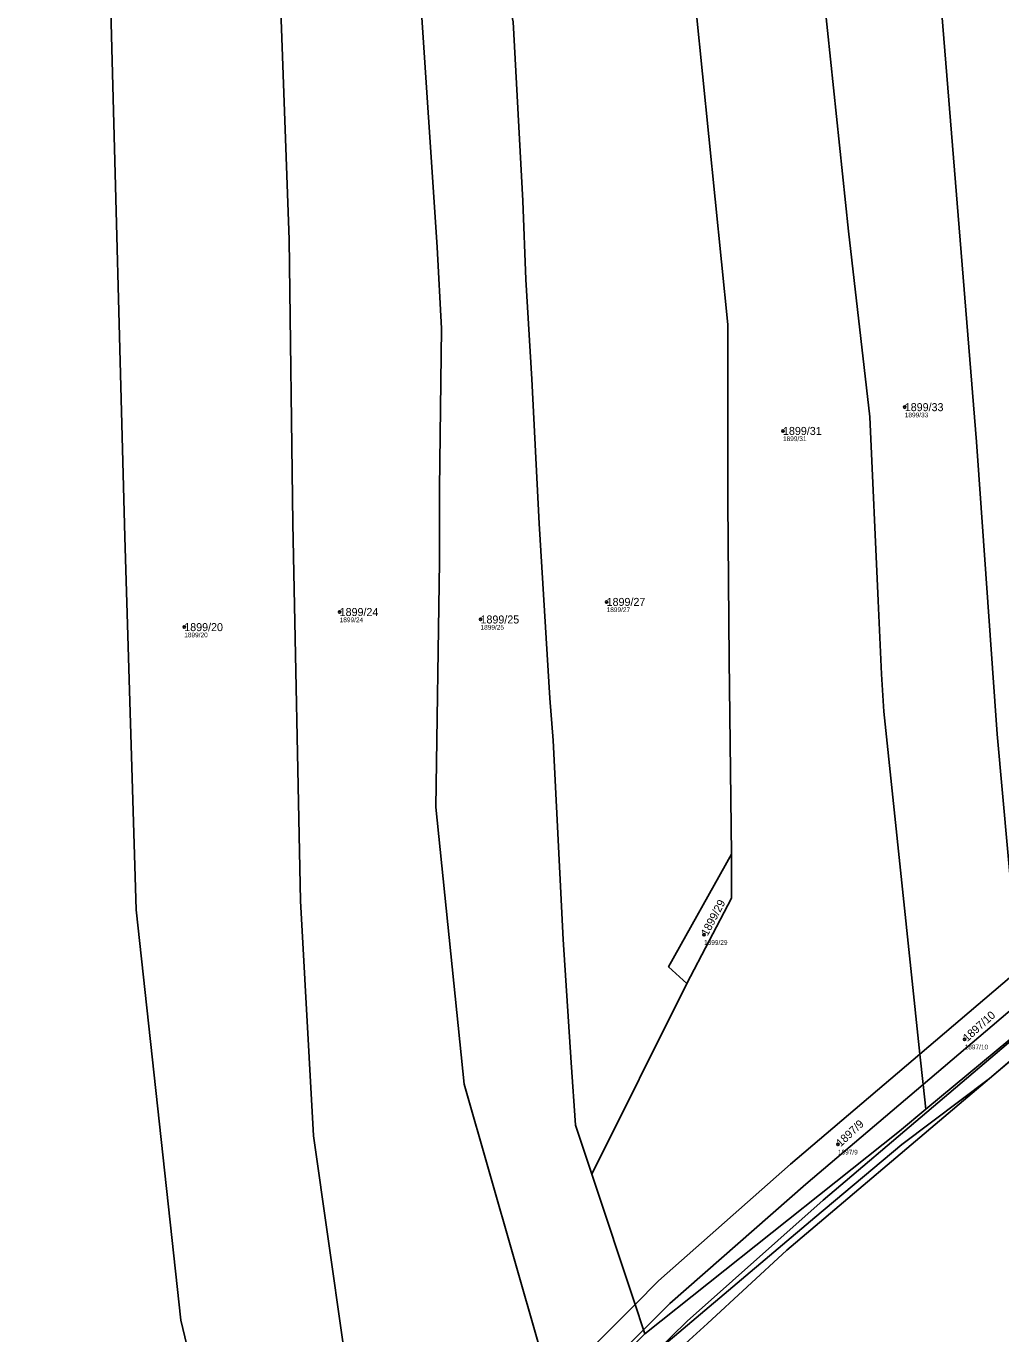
# Model space of a CAD drawing. Extents: x -762274 to -759271, y -1061928 to -1059060.
# Drawn here: x -760805 to -760598, y -1061777.5 to -1061499.8 of the extents above; entities that cross this region are included whole.
import ezdxf

# ---------------------------------------------------------------- set-up
doc = ezdxf.new("R2010")
doc.units = 0
for name, color, linetype in [('Definiční body', 7, 'Continuous'), ('Hranice parcel', 7, 'Continuous'), ('Parcelní čísla', 7, 'Continuous'), ('Polygon ku', 7, 'Continuous'), ('Polygon parcely', 7, 'Continuous'), ('Vnitřní kresba', 7, 'Continuous')]:
    doc.layers.add(name, color=color, linetype=linetype)

msp = doc.modelspace()

# ---------------------------------------------------------------- linework, layer by layer
at = {"layer": 'Definiční body'}
for centre in [(-760618.41, -1061580.75), (-760644.27, -1061585.8), (-760681.72, -1061622.11), (-760738.41, -1061624.26), (-760771.41, -1061627.46), (-760708.5, -1061625.84), (-760661.04, -1061692.78), (-760605.7, -1061714.97), (-760632.61, -1061737.3)]:
    msp.add_circle(centre, 0.25, dxfattribs=at)
at = {"layer": 'Hranice parcel'}
for p, q in [((-760594.29, -1061700.29), (-760615.2, -1061718.12)), ((-760684.86, -1061743.62), (-760664.71, -1061703.17)), ((-760600.43, -1061723.29), (-760583.12, -1061708.62)), ((-760593.18, -1061712.6), (-760613.97, -1061729.85)), ((-760605.04, -1061727.2), (-760600.43, -1061723.29)), ((-760643.45, -1061759.76), (-760605.04, -1061727.2)), ((-760675.66, -1061771.3), (-760684.86, -1061743.62)), ((-760660.33, -1061775.32), (-760643.45, -1061759.76))]:
    msp.add_line(p, q, dxfattribs=at)
for points in [[(-760748.91, -1061863.72), (-760763.1, -1061812.41), (-760772.12, -1061774.65), (-760781.62, -1061687.48), (-760784, -1061608.29), (-760787.04, -1061493.82), (-760786.7, -1061485.86), (-760791.56, -1061354.12), (-760793.94, -1061307.96), (-760794.95, -1061279.49), (-760797.44, -1061236.66), (-760798.41, -1061227.73)], [(-760594.29, -1061700.29), (-760598.79, -1061650.23), (-760603.19, -1061588.11), (-760613.17, -1061464.78), (-760616.65, -1061425.2), (-760617.54, -1061411.94)], [(-760615.2, -1061718.12), (-760622.86, -1061645.39), (-760623.36, -1061637.46), (-760624.03, -1061621.88), (-760625.85, -1061582.8), (-760630.34, -1061543.38), (-760635.49, -1061494.7), (-760637.93, -1061470.74), (-760641.49, -1061440.18)], [(-760725.95, -1061831.73), (-760728.14, -1061824.55), (-760734.54, -1061801.6), (-760743.97, -1061735.52), (-760746.74, -1061685.6), (-760748.38, -1061605.43), (-760749.13, -1061545.15), (-760750.89, -1061496.53), (-760753.91, -1061464.87)], [(-760655.21, -1061675.69), (-760655.72, -1061634.42), (-760655.95, -1061600.86), (-760655.96, -1061563.18), (-760664.06, -1061483.26)], [(-760693.36, -1061789.22), (-760696.05, -1061780.19), (-760711.97, -1061724.54), (-760717.99, -1061665.68), (-760717.19, -1061613.58), (-760717.24, -1061598.07), (-760716.82, -1061564.06), (-760717.74, -1061546.77), (-760721.41, -1061491.53)], [(-760684.86, -1061743.62), (-760688.32, -1061733.21), (-760689.24, -1061719.93), (-760690.97, -1061693.77), (-760693.04, -1061651.55), (-760693.79, -1061642.57), (-760696.03, -1061605.48), (-760697.57, -1061574.79), (-760698.91, -1061553.61), (-760699.49, -1061536.96), (-760701.54, -1061498.95), (-760703.63, -1061489.53)], [(-760664.71, -1061703.17), (-760668.58, -1061699.63), (-760655.21, -1061675.69)], [(-760664.71, -1061703.17), (-760655.21, -1061684.99), (-760655.21, -1061675.69)], [(-760615.2, -1061718.12), (-760642.67, -1061741.52), (-760670.71, -1061766.31), (-760675.66, -1061771.3)], [(-760613.97, -1061729.85), (-760614.52, -1061724.63), (-760615.2, -1061718.12)], [(-760782.18, -1061922.59), (-760772.16, -1061901.94), (-760760.66, -1061883.18), (-760743.16, -1061862.71), (-760727.03, -1061844.18), (-760711.22, -1061825.55), (-760695.09, -1061806.02), (-760679.68, -1061788.5), (-760671.44, -1061781.53), (-760637.52, -1061752.85), (-760619.05, -1061737.32), (-760600.43, -1061723.29)], [(-760613.97, -1061729.85), (-760619.5, -1061734.54), (-760673.58, -1061777.53)], [(-760675.66, -1061771.3), (-760693.11, -1061788.9), (-760693.36, -1061789.22)], [(-760673.58, -1061777.53), (-760673.87, -1061776.67), (-760675.66, -1061771.3)], [(-760673.58, -1061777.53), (-760679.62, -1061783.62), (-760691.5, -1061795.48)], [(-760677.93, -1061792.57), (-760665.72, -1061780.29), (-760660.33, -1061775.32)]]:
    msp.add_lwpolyline(points, dxfattribs=at)
at = {"layer": 'Polygon ku'}
msp.add_lwpolyline([(-760665.72, -1061780.29), (-760660.33, -1061775.32), (-760643.45, -1061759.76), (-760605.04, -1061727.2), (-760600.43, -1061723.29), (-760583.12, -1061708.62), (-760557.23, -1061690.78), (-760552.06, -1061687.22), (-760540.91, -1061676.32), (-760528.61, -1061664.29), (-760520.6, -1061656.45), (-760502.16, -1061638.41), (-760493.9, -1061625.91), (-760465.49, -1061582.93), (-760454.9, -1061566.9), (-760450.72, -1061560.62), (-760447.27, -1061555.43), (-760447.29, -1061553.38), (-760447.51, -1061535.54), (-760439.77, -1061321.53)], dxfattribs=at)
at = {"layer": 'Polygon parcely'}
for points in [[(-760572.87, -1061684.76), (-760577.31, -1061631.45), (-760582.37, -1061571.15), (-760582.72, -1061562.71), (-760585.85, -1061527.89), (-760588.12, -1061497.21), (-760591.18, -1061465.13), (-760594.25, -1061428.81), (-760596.74, -1061388.6), (-760617.54, -1061411.94), (-760616.65, -1061425.2), (-760613.17, -1061464.78), (-760603.19, -1061588.11), (-760598.79, -1061650.23), (-760594.29, -1061700.29), (-760591.63, -1061698.03)], [(-760617.54, -1061411.94), (-760625.63, -1061421.81), (-760641.49, -1061440.18), (-760637.93, -1061470.74), (-760635.49, -1061494.7), (-760630.34, -1061543.38), (-760625.85, -1061582.8), (-760624.03, -1061621.88), (-760623.36, -1061637.46), (-760622.86, -1061645.39), (-760615.2, -1061718.12), (-760594.29, -1061700.29), (-760598.79, -1061650.23), (-760603.19, -1061588.11), (-760613.17, -1061464.78), (-760616.65, -1061425.2)], [(-760615.2, -1061718.12), (-760622.86, -1061645.39), (-760623.36, -1061637.46), (-760624.03, -1061621.88), (-760625.85, -1061582.8), (-760630.34, -1061543.38), (-760635.49, -1061494.7), (-760637.93, -1061470.74), (-760641.49, -1061440.18), (-760664.06, -1061483.26), (-760655.96, -1061563.18), (-760655.95, -1061600.86), (-760655.72, -1061634.42), (-760655.21, -1061675.69), (-760655.21, -1061684.99), (-760664.71, -1061703.17), (-760684.86, -1061743.62), (-760675.66, -1061771.3), (-760670.71, -1061766.31), (-760642.67, -1061741.52)], [(-760696.05, -1061780.19), (-760711.97, -1061724.54), (-760717.99, -1061665.68), (-760717.19, -1061613.58), (-760717.24, -1061598.07), (-760716.82, -1061564.06), (-760717.74, -1061546.77), (-760721.41, -1061491.53), (-760725.42, -1061461.51), (-760753.91, -1061464.87), (-760750.89, -1061496.53), (-760749.13, -1061545.15), (-760748.38, -1061605.43), (-760746.74, -1061685.6), (-760743.97, -1061735.52), (-760734.54, -1061801.6), (-760728.14, -1061824.55), (-760725.95, -1061831.73), (-760715.33, -1061816.93), (-760693.36, -1061789.22)], [(-760655.96, -1061563.18), (-760664.06, -1061483.26), (-760664.08, -1061483.02), (-760664.14, -1061480.35), (-760704.05, -1061486.61), (-760703.63, -1061489.53), (-760701.54, -1061498.95), (-760699.49, -1061536.96), (-760698.91, -1061553.61), (-760697.57, -1061574.79), (-760696.03, -1061605.48), (-760693.79, -1061642.57), (-760693.04, -1061651.55), (-760690.97, -1061693.77), (-760689.24, -1061719.93), (-760688.32, -1061733.21), (-760684.86, -1061743.62), (-760664.71, -1061703.17), (-760668.58, -1061699.63), (-760655.21, -1061675.69), (-760655.72, -1061634.42), (-760655.95, -1061600.86)], [(-760699.49, -1061536.96), (-760701.54, -1061498.95), (-760703.63, -1061489.53), (-760721.41, -1061491.53), (-760717.74, -1061546.77), (-760716.82, -1061564.06), (-760717.24, -1061598.07), (-760717.19, -1061613.58), (-760717.99, -1061665.68), (-760711.97, -1061724.54), (-760696.05, -1061780.19), (-760693.36, -1061789.22), (-760693.11, -1061788.9), (-760675.66, -1061771.3), (-760684.86, -1061743.62), (-760688.32, -1061733.21), (-760689.24, -1061719.93), (-760690.97, -1061693.77), (-760693.04, -1061651.55), (-760693.79, -1061642.57), (-760696.03, -1061605.48), (-760697.57, -1061574.79), (-760698.91, -1061553.61)], [(-760664.71, -1061703.17), (-760655.21, -1061684.99), (-760655.21, -1061675.69), (-760668.58, -1061699.63)], [(-760593.69, -1061706.93), (-760594.29, -1061700.29), (-760615.2, -1061718.12), (-760614.52, -1061724.63), (-760613.97, -1061729.85), (-760593.18, -1061712.6)], [(-760670.71, -1061766.31), (-760675.66, -1061771.3), (-760673.87, -1061776.67), (-760673.58, -1061777.53), (-760619.5, -1061734.54), (-760613.97, -1061729.85), (-760614.52, -1061724.63), (-760615.2, -1061718.12), (-760642.67, -1061741.52)], [(-760779.72, -1061927.89), (-760777.04, -1061924.9), (-760730.48, -1061860.52), (-760704.64, -1061824.79), (-760701.9, -1061821.27), (-760685.51, -1061800.2), (-760677.93, -1061792.57), (-760665.72, -1061780.29), (-760660.33, -1061775.32), (-760643.45, -1061759.76), (-760605.04, -1061727.2), (-760600.43, -1061723.29), (-760619.05, -1061737.32), (-760637.52, -1061752.85), (-760671.44, -1061781.53), (-760679.68, -1061788.5), (-760695.09, -1061806.02), (-760711.22, -1061825.55), (-760727.03, -1061844.18), (-760743.16, -1061862.71), (-760760.66, -1061883.18), (-760772.16, -1061901.94), (-760782.18, -1061922.59), (-760781.96, -1061923.07)], [(-760675.66, -1061771.3), (-760693.11, -1061788.9), (-760693.36, -1061789.22), (-760691.65, -1061794.98), (-760691.5, -1061795.48), (-760679.62, -1061783.62), (-760673.58, -1061777.53), (-760673.87, -1061776.67)]]:
    msp.add_lwpolyline(points, close=True, dxfattribs=at)
for points in [[(-760860.18, -1061493.61), (-760859.73, -1061534.97), (-760859.16, -1061573.87), (-760861.77, -1061606.51), (-760866.09, -1061673.58), (-760866.54, -1061687.89), (-760861.66, -1061750.1), (-760856.1, -1061806.85), (-760846.72, -1061890.13), (-760813.92, -1061895.43), (-760802.95, -1061897.88), (-760789.6, -1061901.36), (-760784.25, -1061911.71), (-760780.09, -1061906.26), (-760774.77, -1061894.9), (-760773.14, -1061892.32), (-760763.58, -1061878.57), (-760757.67, -1061871.35), (-760748.91, -1061863.72), (-760763.1, -1061812.41), (-760772.12, -1061774.65), (-760781.62, -1061687.48), (-760784, -1061608.29), (-760787.04, -1061493.82)], [(-760787.04, -1061493.82), (-760784, -1061608.29), (-760781.62, -1061687.48), (-760772.12, -1061774.65), (-760763.1, -1061812.41), (-760748.91, -1061863.72), (-760725.95, -1061831.73), (-760728.14, -1061824.55), (-760734.54, -1061801.6), (-760743.97, -1061735.52), (-760746.74, -1061685.6), (-760748.38, -1061605.43), (-760749.13, -1061545.15), (-760750.89, -1061496.53)], [(-760671.44, -1061781.53), (-760637.52, -1061752.85), (-760619.05, -1061737.32), (-760600.43, -1061723.29), (-760583.12, -1061708.62), (-760557.23, -1061690.78), (-760552.06, -1061687.22), (-760540.91, -1061676.32), (-760528.61, -1061664.29), (-760524.65, -1061659.08), (-760518.11, -1061650.47), (-760534.97, -1061664.78), (-760540.12, -1061669.11), (-760552.38, -1061679.43), (-760571.77, -1061695.27), (-760593.18, -1061712.6), (-760613.97, -1061729.85), (-760619.5, -1061734.54), (-760673.58, -1061777.53), (-760679.62, -1061783.62)]]:
    msp.add_lwpolyline(points, dxfattribs=at)
at = {"layer": 'Vnitřní kresba'}
for p, q in [((-760584.74, -1061705.83), (-760635.75, -1061749.16)), ((-760614.52, -1061724.63), (-760593.69, -1061706.93)), ((-760639.41, -1061745.79), (-760614.52, -1061724.63)), ((-760668.31, -1061771.13), (-760639.41, -1061745.79)), ((-760635.75, -1061749.16), (-760664.63, -1061774.82)), ((-760673.87, -1061776.67), (-760668.31, -1061771.13)), ((-760664.63, -1061774.82), (-760671.44, -1061781.53)), ((-760689.18, -1061791.94), (-760673.87, -1061776.67))]:
    msp.add_line(p, q, dxfattribs=at)

# ---------------------------------------------------------------- texts
at = {"layer": 'Definiční body'}
for s, p in [('1899/33', (-760618.41, -1061582.91)), ('1899/31', (-760644.27, -1061587.96)), ('1899/27', (-760681.72, -1061624.27)), ('1899/24', (-760738.41, -1061626.42)), ('1899/25', (-760708.5, -1061628)), ('1899/20', (-760771.41, -1061629.62)), ('1899/29', (-760661.04, -1061694.94)), ('1897/10', (-760605.7, -1061717.13)), ('1897/9', (-760632.61, -1061739.46))]:
    msp.add_text(s, height=1, dxfattribs=at).set_placement(p)
at = {"layer": 'Parcelní čísla'}
for s, p in [('1899/33', (-760618.41, -1061581.6)), ('1899/31', (-760644.27, -1061586.65)), ('1899/27', (-760681.72, -1061622.96)), ('1899/24', (-760738.41, -1061625.11)), ('1899/25', (-760708.5, -1061626.69)), ('1899/20', (-760771.41, -1061628.31))]:
    msp.add_text(s, height=1.7, dxfattribs=at).set_placement(p)
for s, rotation, p in [('1899/29', 62, (-760660.29, -1061693.18)), ('1897/10', 42, (-760605.13, -1061715.6)), ('1897/9', 43, (-760632.03, -1061737.92))]:
    msp.add_text(s, height=1.7, rotation=rotation, dxfattribs=at).set_placement(p)

doc.saveas('drawing.dxf')
